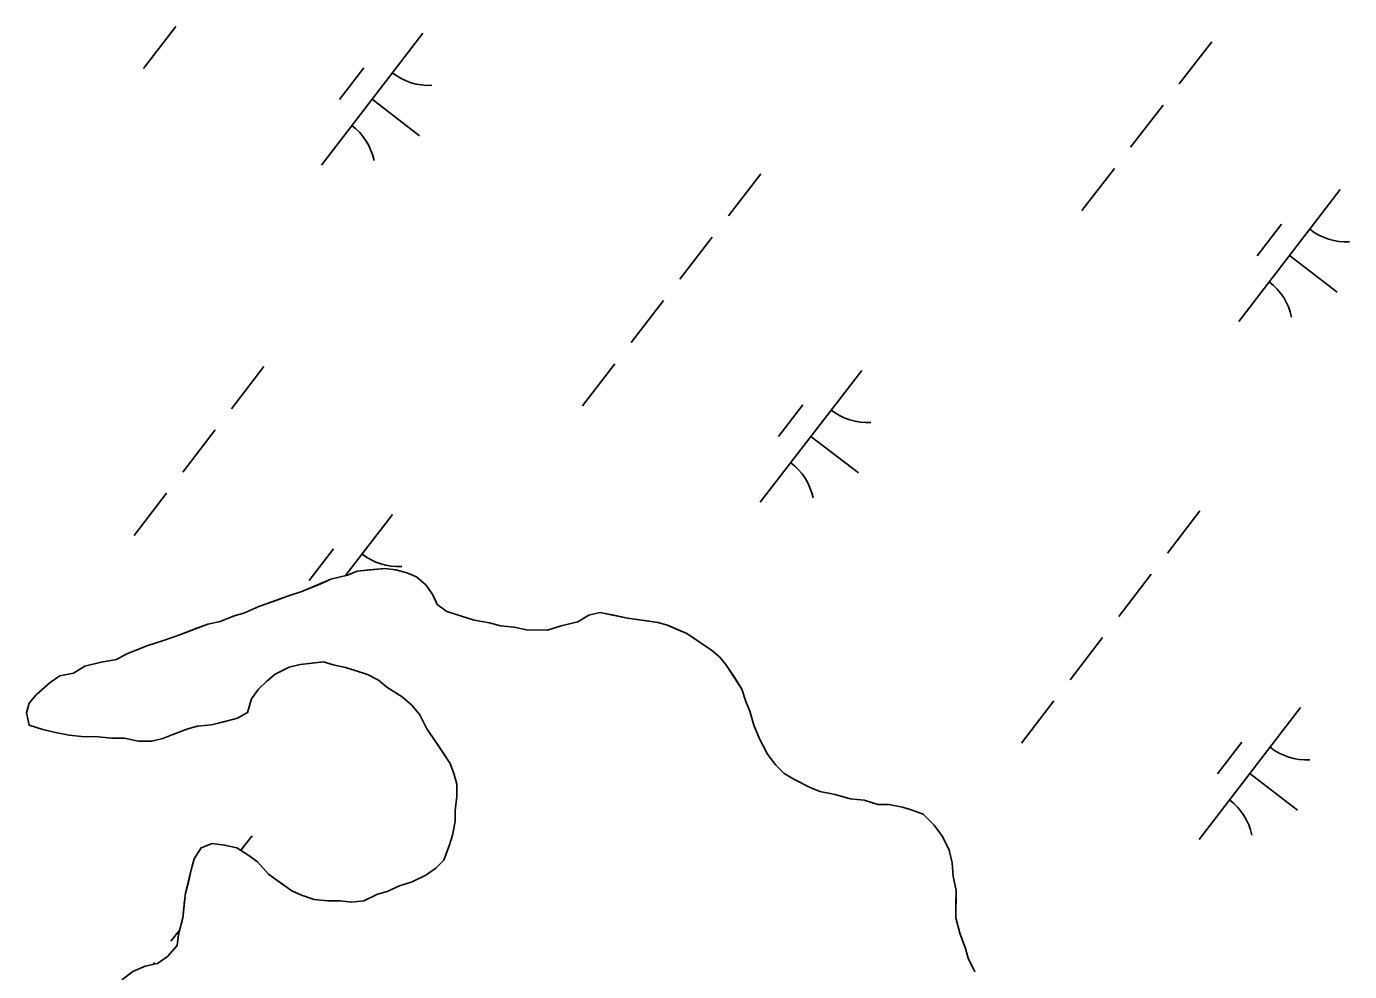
# Model space of a CAD drawing. Extents: x 3879599 to 3900814, y 146526 to 168888.
# Drawn here: x 3894144.5 to 3894542.1, y 162787.5 to 163071.5 of the extents above; entities that cross this region are included whole.
import ezdxf

# ---------------------------------------------------------------- set-up
doc = ezdxf.new("R2010")
doc.units = 0
doc.layers.add('V-TOPO-SHOR', color=7, linetype='Continuous')
doc.layers.add('V-WETL-SWMP', color=7, linetype='Continuous')

msp = doc.modelspace()

# ---------------------------------------------------------------- linework, layer by layer
at = {"layer": 'V-TOPO-SHOR'}
for points in [[(3894193.01, 162860.38), (3894188.44, 162858.75), (3894185.52, 162857.52), (3894182.2, 162856.71), (3894178.05, 162856.73), (3894173.91, 162857.58), (3894170.18, 162857.6), (3894166.03, 162858.04), (3894161.05, 162858.06), (3894157.32, 162858.5), (3894153.18, 162859.35), (3894149.45, 162860.2), (3894145.31, 162861.46), (3894144.5, 162865.2), (3894145.34, 162868.1), (3894147.43, 162870.58), (3894151.6, 162874.29), (3894154.51, 162876.35), (3894158.67, 162877.16), (3894161.99, 162879.21), (3894166.98, 162880.43), (3894171.54, 162881.24), (3894174.46, 162882.88), (3894180.7, 162885.34), (3894185.68, 162886.97), (3894190.25, 162888.6), (3894195.66, 162890.65), (3894198.98, 162891.88), (3894202.72, 162892.69), (3894206.88, 162894.32), (3894209.79, 162895.14), (3894214.36, 162897.19), (3894218.93, 162898.82), (3894223.5, 162900.46), (3894227.25, 162901.68), (3894232.23, 162903.73), (3894235.98, 162905.37), (3894240.96, 162906.59), (3894243.87, 162907.82), (3894247.61, 162908.21), (3894252.17, 162908.6), (3894255.49, 162908.17), (3894258.8, 162907.33), (3894261.7, 162906.07), (3894264.59, 162903.56), (3894266.65, 162900.64), (3894267.88, 162897.73), (3894270.77, 162895.64), (3894274.91, 162894.38), (3894279.06, 162893.11), (3894283.61, 162892.26), (3894286.93, 162891.41), (3894291.07, 162890.98), (3894294.8, 162890.13), (3894301.03, 162890.09), (3894305.18, 162891.32), (3894310.16, 162892.53), (3894313.49, 162894.59), (3894316.82, 162895.4), (3894320.96, 162894.55), (3894325.1, 162893.7), (3894330.91, 162892.84), (3894334.23, 162892.4), (3894337.12, 162891.56), (3894340.02, 162890.3), (3894342.92, 162889.04), (3894346.64, 162886.53), (3894350.36, 162884.02), (3894352.84, 162881.94), (3894354.9, 162879.43), (3894357.37, 162875.69), (3894359.43, 162872.36), (3894360.65, 162868.62), (3894361.88, 162865.71), (3894363.1, 162861.55), (3894364.74, 162857.4), (3894367.2, 162852.82), (3894369.68, 162849.49), (3894372.15, 162846.99), (3894375.04, 162845.31), (3894380.01, 162842.8), (3894382.91, 162841.54), (3894387.47, 162840.68), (3894392.02, 162839.41), (3894396.17, 162838.98), (3894400.31, 162837.71), (3894403.63, 162837.69), (3894407.77, 162836.84), (3894410.67, 162835.99), (3894413.98, 162834.73), (3894417.29, 162831.4), (3894419.76, 162828.07), (3894421.81, 162823.91), (3894422.62, 162820.17), (3894423.01, 162816.02), (3894423.82, 162811.87), (3894423.79, 162807.3), (3894423.77, 162803.57), (3894425, 162799), (3894426.63, 162794.43), (3894427.45, 162791.52)], [(3894173.11, 162784.99), (3894176.44, 162787.46), (3894180.19, 162789.1), (3894183.92, 162789.9), (3894186.84, 162791.96), (3894189.76, 162795.27), (3894190.19, 162798.58), (3894191.46, 162803.56), (3894191.9, 162807.7), (3894192.33, 162811.02), (3894193.18, 162814.33), (3894194.03, 162818.06), (3894194.88, 162821.38), (3894196.97, 162824.68), (3894200.29, 162825.91), (3894204.02, 162825.48), (3894207.75, 162824.63), (3894211.06, 162822.54), (3894213.95, 162820.44), (3894217.25, 162816.7), (3894220.14, 162814.6), (3894224.28, 162811.68), (3894227.18, 162810.42), (3894230.9, 162809.15), (3894235.05, 162808.72), (3894238.78, 162808.7), (3894242.1, 162808.26), (3894245.83, 162808.66), (3894249.99, 162810.71), (3894252.9, 162811.53), (3894256.64, 162813.17), (3894260.38, 162814.39), (3894264.54, 162816.44), (3894267.46, 162818.5), (3894269.96, 162820.98), (3894271.64, 162825.53), (3894272.49, 162828.43), (3894273.34, 162832.58), (3894273.36, 162835.89), (3894273.8, 162840.04), (3894273.81, 162843.77), (3894273, 162846.68), (3894271.77, 162850.01), (3894269.3, 162853.75), (3894266.83, 162857.5), (3894264.78, 162860.42), (3894262.72, 162864.57), (3894260.25, 162867.49), (3894257.36, 162870), (3894252.81, 162872.93), (3894250.33, 162875.01), (3894247.02, 162876.69), (3894243.3, 162877.95), (3894240.4, 162878.8), (3894236.67, 162879.65), (3894233.77, 162880.49), (3894230.45, 162880.1), (3894226.71, 162879.7), (3894223.39, 162878.89), (3894219.23, 162876.84), (3894216.73, 162874.77), (3894214.23, 162872.3), (3894212.14, 162869.41), (3894210.87, 162865.27), (3894207.96, 162863.62), (3894203.39, 162862.4), (3894200.07, 162861.59), (3894195.92, 162861.2), (3894193.01, 162860.38)], [(3894427.45, 162791.52), (3894429.5, 162787.36)]]:
    msp.add_lwpolyline(points, dxfattribs=at)
at = {"layer": 'V-WETL-SWMP'}
for p, q in [((3894189.42, 163071.5), (3894179.67, 163058.82)), ((3894263.58, 163069.48), (3894233.11, 163029.83)), ((3894500.66, 163066.9), (3894490.91, 163054.22)), ((3894245.88, 163059.11), (3894238.57, 163049.6)), ((3894248.34, 163049.65), (3894262.62, 163038.68)), ((3894486.03, 163047.87), (3894476.28, 163035.19)), ((3894471.41, 163028.84), (3894461.66, 163016.16)), ((3894365.18, 163027.24), (3894355.43, 163014.55)), ((3894539.29, 163022.46), (3894508.82, 162982.81)), ((3894521.6, 163012.09), (3894514.28, 163002.58)), ((3894350.56, 163008.21), (3894340.81, 162995.52)), ((3894524.06, 163002.63), (3894538.33, 162991.66)), ((3894335.94, 162989.18), (3894326.19, 162976.49)), ((3894215.85, 162969.27), (3894206.1, 162956.59)), ((3894321.31, 162970.15), (3894311.56, 162957.46)), ((3894395.47, 162968.12), (3894365, 162928.48)), ((3894377.77, 162957.76), (3894370.46, 162948.24)), ((3894201.23, 162950.24), (3894191.48, 162937.56)), ((3894380.23, 162948.3), (3894394.51, 162937.33)), ((3894186.6, 162931.21), (3894176.85, 162918.53)), ((3894497.07, 162925.88), (3894487.33, 162913.2)), ((3894254.48, 162924.83), (3894240.36, 162906.44)), ((3894236.79, 162914.46), (3894229.48, 162904.95)), ((3894227.24, 162901.68), (3894235.98, 162905.37)), ((3894235.98, 162905.37), (3894240.96, 162906.59)), ((3894240.96, 162906.59), (3894243.87, 162907.82)), ((3894243.87, 162907.82), (3894252.17, 162908.6)), ((3894252.17, 162908.6), (3894255.49, 162908.17)), ((3894255.49, 162908.17), (3894258.8, 162907.33)), ((3894258.8, 162907.33), (3894261.7, 162906.07)), ((3894261.7, 162906.07), (3894264.59, 162903.56)), ((3894482.45, 162906.85), (3894472.7, 162894.17)), ((3894223.5, 162900.46), (3894227.24, 162901.68)), ((3894264.59, 162903.56), (3894266.65, 162900.64)), ((3894209.79, 162895.14), (3894214.36, 162897.19)), ((3894214.36, 162897.19), (3894223.5, 162900.46)), ((3894266.65, 162900.64), (3894267.88, 162897.74)), ((3894267.88, 162897.74), (3894270.77, 162895.64)), ((3894202.72, 162892.69), (3894206.88, 162894.33)), ((3894206.88, 162894.33), (3894209.79, 162895.14)), ((3894270.77, 162895.64), (3894279.05, 162893.11)), ((3894310.16, 162892.53), (3894313.49, 162894.59)), ((3894313.49, 162894.59), (3894316.82, 162895.4)), ((3894316.82, 162895.4), (3894325.1, 162893.7)), ((3894325.1, 162893.7), (3894334.23, 162892.4)), ((3894190.25, 162888.6), (3894198.98, 162891.88)), ((3894198.98, 162891.88), (3894202.72, 162892.69)), ((3894279.05, 162893.11), (3894283.61, 162892.26)), ((3894283.61, 162892.26), (3894286.93, 162891.41)), ((3894286.93, 162891.41), (3894291.07, 162890.98)), ((3894291.07, 162890.98), (3894294.8, 162890.12)), ((3894294.8, 162890.12), (3894301.02, 162890.09)), ((3894301.02, 162890.09), (3894305.18, 162891.32)), ((3894305.18, 162891.32), (3894310.16, 162892.53)), ((3894334.23, 162892.4), (3894337.12, 162891.56)), ((3894337.12, 162891.56), (3894342.92, 162889.04)), ((3894174.46, 162882.88), (3894180.7, 162885.34)), ((3894180.7, 162885.34), (3894185.68, 162886.97)), ((3894185.68, 162886.97), (3894190.25, 162888.6)), ((3894342.92, 162889.04), (3894350.36, 162884.02)), ((3894467.83, 162887.82), (3894458.08, 162875.14)), ((3894171.55, 162881.24), (3894174.46, 162882.88)), ((3894350.36, 162884.02), (3894352.84, 162881.93)), ((3894352.84, 162881.93), (3894354.9, 162879.43)), ((3894158.67, 162877.16), (3894161.99, 162879.21)), ((3894161.99, 162879.21), (3894166.98, 162880.43)), ((3894166.98, 162880.43), (3894171.55, 162881.24)), ((3894223.39, 162878.89), (3894219.23, 162876.84)), ((3894226.71, 162879.7), (3894223.39, 162878.89)), ((3894233.77, 162880.49), (3894226.71, 162879.7)), ((3894236.67, 162879.65), (3894233.77, 162880.49)), ((3894240.4, 162878.8), (3894236.67, 162879.65)), ((3894243.3, 162877.95), (3894240.4, 162878.8)), ((3894247.02, 162876.69), (3894243.3, 162877.95)), ((3894354.9, 162879.43), (3894359.42, 162872.36)), ((3894147.43, 162870.58), (3894151.6, 162874.29)), ((3894151.6, 162874.29), (3894154.51, 162876.35)), ((3894154.51, 162876.35), (3894158.67, 162877.16)), ((3894216.73, 162874.77), (3894214.23, 162872.3)), ((3894219.23, 162876.84), (3894216.73, 162874.77)), ((3894250.33, 162875.01), (3894247.02, 162876.69)), ((3894252.81, 162872.92), (3894250.33, 162875.01)), ((3894145.34, 162868.1), (3894147.43, 162870.58)), ((3894212.14, 162869.41), (3894210.87, 162865.27)), ((3894214.23, 162872.3), (3894212.14, 162869.41)), ((3894257.36, 162870), (3894252.81, 162872.92)), ((3894260.25, 162867.49), (3894257.36, 162870)), ((3894359.42, 162872.36), (3894360.65, 162868.62)), ((3894144.5, 162865.2), (3894145.34, 162868.1)), ((3894262.72, 162864.57), (3894260.25, 162867.49)), ((3894360.65, 162868.62), (3894361.88, 162865.71)), ((3894361.88, 162865.71), (3894363.1, 162861.55)), ((3894453.2, 162868.79), (3894443.45, 162856.11)), ((3894527.36, 162866.77), (3894496.89, 162827.12)), ((3894145.31, 162861.46), (3894144.5, 162865.2)), ((3894149.45, 162860.2), (3894145.31, 162861.46)), ((3894200.07, 162861.59), (3894195.92, 162861.2)), ((3894207.96, 162863.62), (3894200.07, 162861.59)), ((3894210.87, 162865.27), (3894207.96, 162863.62)), ((3894264.78, 162860.41), (3894262.72, 162864.57)), ((3894363.1, 162861.55), (3894364.74, 162857.4)), ((3894153.18, 162859.35), (3894149.45, 162860.2)), ((3894157.32, 162858.5), (3894153.18, 162859.35)), ((3894161.05, 162858.06), (3894157.32, 162858.5)), ((3894166.03, 162858.04), (3894161.05, 162858.06)), ((3894170.18, 162857.6), (3894166.03, 162858.04)), ((3894173.91, 162857.58), (3894170.18, 162857.6)), ((3894178.05, 162856.73), (3894173.91, 162857.58)), ((3894185.52, 162857.52), (3894182.2, 162856.71)), ((3894188.44, 162858.75), (3894185.52, 162857.52)), ((3894193.01, 162860.38), (3894188.44, 162858.75)), ((3894195.92, 162861.2), (3894193.01, 162860.38)), ((3894266.83, 162857.5), (3894264.78, 162860.41)), ((3894271.77, 162850.01), (3894266.83, 162857.5)), ((3894182.2, 162856.71), (3894178.05, 162856.73)), ((3894364.74, 162857.4), (3894367.2, 162852.82)), ((3894509.66, 162856.4), (3894502.35, 162846.89)), ((3894273, 162846.68), (3894271.77, 162850.01)), ((3894367.2, 162852.82), (3894369.67, 162849.49)), ((3894369.67, 162849.49), (3894372.15, 162846.99)), ((3894273.81, 162843.77), (3894273, 162846.68)), ((3894372.15, 162846.99), (3894375.04, 162845.31)), ((3894512.13, 162846.94), (3894526.4, 162835.98)), ((3894273.79, 162840.04), (3894273.81, 162843.77)), ((3894375.04, 162845.31), (3894380.01, 162842.8)), ((3894380.01, 162842.8), (3894382.91, 162841.54)), ((3894382.91, 162841.54), (3894387.46, 162840.68)), ((3894273.36, 162835.89), (3894273.79, 162840.04)), ((3894387.46, 162840.68), (3894392.02, 162839.41)), ((3894392.02, 162839.41), (3894396.17, 162838.98)), ((3894396.17, 162838.98), (3894400.31, 162837.71)), ((3894400.31, 162837.71), (3894403.63, 162837.69)), ((3894403.63, 162837.69), (3894407.77, 162836.84)), ((3894273.34, 162832.58), (3894273.36, 162835.89)), ((3894407.77, 162836.84), (3894410.67, 162836)), ((3894410.67, 162836), (3894413.98, 162834.73)), ((3894413.98, 162834.73), (3894417.29, 162831.4)), ((3894272.49, 162828.43), (3894273.34, 162832.58)), ((3894417.29, 162831.4), (3894419.76, 162828.07)), ((3894196.97, 162824.68), (3894200.29, 162825.91)), ((3894200.29, 162825.91), (3894204.02, 162825.48)), ((3894212.27, 162828.25), (3894208.92, 162823.89)), ((3894271.64, 162825.53), (3894272.49, 162828.43)), ((3894419.76, 162828.07), (3894421.81, 162823.91)), ((3894194.88, 162821.38), (3894196.97, 162824.68)), ((3894204.02, 162825.48), (3894207.75, 162824.63)), ((3894207.75, 162824.63), (3894211.06, 162822.53)), ((3894211.06, 162822.53), (3894213.95, 162820.44)), ((3894269.96, 162820.98), (3894271.64, 162825.53)), ((3894421.81, 162823.91), (3894422.62, 162820.17)), ((3894192.33, 162811.02), (3894194.03, 162818.06)), ((3894194.03, 162818.06), (3894194.88, 162821.38)), ((3894213.95, 162820.44), (3894217.25, 162816.69)), ((3894264.54, 162816.44), (3894267.46, 162818.5)), ((3894267.46, 162818.5), (3894269.96, 162820.98)), ((3894422.62, 162820.17), (3894423.01, 162816.02)), ((3894217.25, 162816.69), (3894224.28, 162811.68)), ((3894256.64, 162813.17), (3894260.38, 162814.39)), ((3894260.38, 162814.39), (3894264.54, 162816.44)), ((3894423.01, 162816.02), (3894423.82, 162811.86)), ((3894191.46, 162803.56), (3894192.33, 162811.02)), ((3894224.28, 162811.68), (3894227.18, 162810.42)), ((3894227.18, 162810.42), (3894230.9, 162809.15)), ((3894245.83, 162808.66), (3894249.99, 162810.71)), ((3894249.99, 162810.71), (3894252.9, 162811.53)), ((3894252.9, 162811.53), (3894256.64, 162813.17)), ((3894423.82, 162811.86), (3894423.77, 162803.57)), ((3894230.9, 162809.15), (3894235.05, 162808.72)), ((3894235.05, 162808.72), (3894238.78, 162808.7)), ((3894238.78, 162808.7), (3894242.1, 162808.26)), ((3894242.1, 162808.26), (3894245.83, 162808.66)), ((3894190.19, 162798.58), (3894191.46, 162803.56)), ((3894423.77, 162803.57), (3894425, 162799)), ((3894190.55, 162799.99), (3894187.9, 162796.54)), ((3894189.76, 162795.27), (3894190.19, 162798.58)), ((3894425, 162799), (3894426.63, 162794.43)), ((3894186.84, 162791.96), (3894189.76, 162795.27)), ((3894426.63, 162794.43), (3894427.45, 162791.52)), ((3894180.19, 162789.1), (3894183.92, 162789.91)), ((3894183.02, 162790.19), (3894182.58, 162789.61)), ((3894183.92, 162789.91), (3894186.84, 162791.96)), ((3894427.45, 162791.52), (3894429.5, 162787.36)), ((3894176.44, 162787.46), (3894180.19, 162789.1))]:
    msp.add_line(p, q, dxfattribs=at)
for centre, start, end in [((3894265.36, 163071.41), 231.6869, 273.2305), ((3894231.7, 163027.61), 11.6869, 53.2305), ((3894541.08, 163024.39), 231.6869, 273.2305), ((3894507.41, 162980.59), 11.6869, 53.2305), ((3894397.25, 162970.05), 231.6869, 273.2305), ((3894363.59, 162926.25), 11.6869, 53.2305), ((3894256.27, 162926.76), 231.6869, 273.2305), ((3894529.15, 162868.7), 231.6869, 273.2305), ((3894495.48, 162824.9), 11.6869, 53.2305)]:
    msp.add_arc(centre, 17.62, start, end, dxfattribs=at)

doc.saveas('drawing.dxf')
